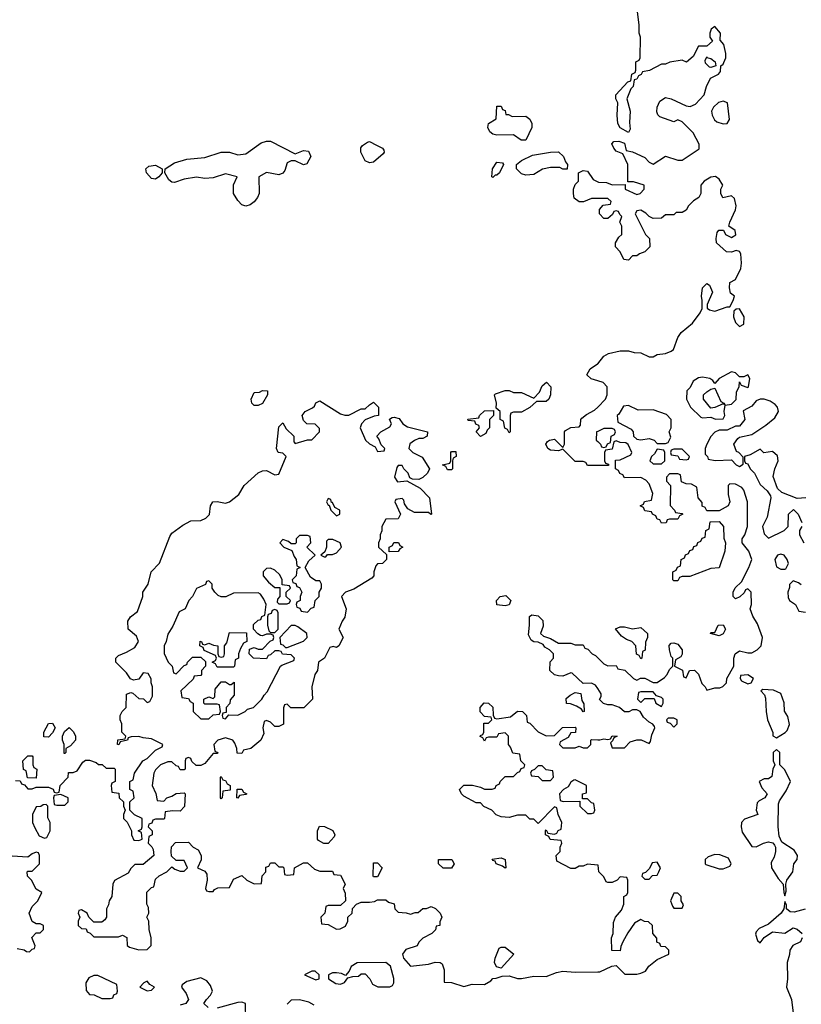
# Model space of a CAD drawing. Header units: inches. Extents: x 2601469 to 2753575, y 449403 to 582909.
# Tile 292 of 350: x 2667190 to 2670990, y 533146 to 537935. Entities that reach past the tile are written whole.
import ezdxf

# ---------------------------------------------------------------- set-up
doc = ezdxf.new("R2010")
doc.units = ezdxf.units.IN
doc.header["$MEASUREMENT"] = 0
doc.layers.add('C6563', color=7, linetype='Continuous')
doc.layers.add('C6573', color=7, linetype='Continuous')

msp = doc.modelspace()

# ---------------------------------------------------------------- linework, layer by layer
at = {"layer": 'C6563', "color": 4, "elevation": 12}
for points in [[(2669554, 537474), (2669566, 537474), (2669584.7, 537464.7), (2669650, 537466), (2669670, 537451.3), (2669680.7, 537430), (2669680.7, 537410), (2669650, 537348.7), (2669628.4, 537348.4), (2669590, 537375.3), (2669510, 537374), (2669490, 537379), (2669475.3, 537390), (2669466, 537410), (2669469.1, 537430.9), (2669507.3, 537452.7), (2669510, 537514), (2669530, 537514), (2669538, 537498), (2669550, 537494)], [(2668530, 537282), (2668570, 537298), (2668594.8, 537294.8), (2668604.7, 537270), (2668585.4, 537234.6), (2668569.1, 537229.1), (2668530, 537248), (2668510, 537248), (2668490, 537238), (2668478.5, 537201.5), (2668470, 537188.7), (2668450, 537181.2), (2668390, 537192), (2668352, 537170), (2668354.8, 537090), (2668346.8, 537070), (2668330.5, 537049.5), (2668310, 537034), (2668290, 537028.7), (2668270, 537035.3), (2668250, 537055.3), (2668228.7, 537090), (2668228.9, 537131.1), (2668248, 537170), (2668190, 537185.2), (2668130, 537166), (2668090, 537162.7), (2668049.1, 537169.1), (2667990, 537159.3), (2667943.2, 537143.2), (2667930, 537145.2), (2667915.5, 537155.5), (2667895.3, 537190), (2667898, 537210), (2667942, 537238), (2668003.1, 537256.9), (2668090, 537264.7), (2668170, 537291), (2668210, 537291.3), (2668250, 537278), (2668290, 537282), (2668363.2, 537336.8), (2668390, 537344.7), (2668410, 537344.7)], [(2668890, 537239), (2668869.2, 537249.2), (2668848, 537290), (2668848.4, 537311.6), (2668856.4, 537323.6), (2668880.4, 537339.6), (2668890, 537342), (2668925.4, 537325.4), (2668954, 537310), (2668959.6, 537299.6), (2668962, 537290), (2668956.9, 537283.1), (2668910, 537242)], [(2669852, 537208), (2669830, 537208.7), (2669815.3, 537215.3), (2669770, 537215.3), (2669731.3, 537208.7), (2669690, 537182), (2669650, 537178), (2669630, 537186), (2669606, 537210), (2669606, 537230), (2669629.1, 537250.9), (2669683.2, 537276.8), (2669771, 537291), (2669810, 537292), (2669834, 537270), (2669843.6, 537243.6), (2669854, 537230)], [(2669490, 537168), (2669486, 537170), (2669489, 537210), (2669510, 537242), (2669538, 537238), (2669542, 537230), (2669522, 537190), (2669510, 537178), (2669502, 537178)], [(2667850, 537159.3), (2667830, 537162.7), (2667806.6, 537190), (2667804, 537210), (2667817.2, 537222.8), (2667850, 537226.8), (2667882, 537210), (2667882, 537190), (2667866, 537170)], [(2668330, 536058), (2668318, 536070), (2668315.3, 536090), (2668330, 536122), (2668356.4, 536123.6), (2668370, 536132), (2668394, 536130), (2668394, 536110), (2668370, 536068), (2668350, 536058)], [(2669570, 535926), (2669562, 535942), (2669548.4, 535948.4), (2669542, 535982), (2669526, 535990), (2669526, 536030), (2669506, 536046), (2669508, 536070), (2669498, 536110), (2669504, 536116), (2669550, 536132), (2669570, 536132), (2669590, 536122), (2669630, 536122), (2669690, 536094), (2669716.4, 536123.6), (2669730, 536154), (2669752, 536172), (2669772, 536150), (2669771.3, 536110), (2669762, 536090), (2669750, 536078), (2669702, 536078), (2669670, 536048), (2669630, 536026), (2669590, 536026), (2669578, 536022), (2669574, 536010), (2669574, 535930)], [(2669430, 535908), (2669408.7, 535930), (2669426, 535950), (2669422, 535962), (2669408, 535968), (2669402, 535982), (2669370, 535986), (2669368.4, 535991.6), (2669422, 535998), (2669426, 536010), (2669450, 536032), (2669494, 536034), (2669494, 536010), (2669474, 535990), (2669474, 535950), (2669462, 535938), (2669456.9, 535923.1)], [(2669270, 535746), (2669262, 535762), (2669246, 535770), (2669282, 535778), (2669286, 535790), (2669286, 535830), (2669290, 535834), (2669310, 535834), (2669312, 535810), (2669298, 535802), (2669294, 535790), (2669294, 535750), (2669290, 535746)], [(2668690, 535606), (2668682, 535590), (2668690, 535574), (2668694, 535574), (2668702, 535550), (2668730, 535522), (2668746, 535530), (2668746, 535550), (2668722, 535562), (2668710, 535586), (2668706, 535586), (2668702, 535602)], [(2668590, 535426), (2668550, 535426), (2668534, 535410), (2668534, 535390), (2668530, 535386), (2668510, 535386), (2668496.4, 535396.4), (2668470, 535406), (2668454, 535390), (2668474, 535370), (2668512.7, 535352.7), (2668523.6, 535323.6), (2668534, 535310), (2668538, 535278), (2668554, 535270), (2668538, 535262), (2668534, 535230), (2668514, 535210), (2668518, 535198), (2668532.7, 535192.7), (2668538, 535178), (2668550, 535174), (2668562, 535150), (2668554, 535130), (2668554, 535110), (2668538, 535102), (2668534, 535090), (2668538, 535078), (2668552.7, 535072.7), (2668558, 535058), (2668590, 535054), (2668607.3, 535072.7), (2668622, 535078), (2668626, 535110), (2668646, 535130), (2668646, 535150), (2668658, 535170), (2668658, 535190), (2668650, 535206), (2668630, 535206), (2668603.1, 535223.1), (2668578, 535270), (2668596.4, 535303.6), (2668626, 535330), (2668586, 535370), (2668606, 535390), (2668602, 535422)], [(2668712.7, 535407.3), (2668690, 535406), (2668682, 535398), (2668682, 535370), (2668674, 535346), (2668654, 535330), (2668670, 535322), (2668678, 535322), (2668686, 535334), (2668710, 535334), (2668730, 535342), (2668755.3, 535370), (2668748, 535390)], [(2668986, 535346), (2668986, 535370), (2669002, 535378), (2669008.4, 535391.6), (2669031.6, 535391.6), (2669038, 535378), (2669052, 535370), (2669038, 535362), (2669030, 535348)], [(2668410, 535268), (2668390, 535266), (2668374, 535250), (2668374, 535230), (2668399.6, 535199.6), (2668430, 535174), (2668454, 535174), (2668454, 535130), (2668443.6, 535116.4), (2668442, 535102), (2668450, 535094), (2668490, 535094), (2668502, 535098), (2668506, 535110), (2668486, 535130), (2668486, 535150), (2668506, 535170), (2668502, 535182), (2668466, 535186), (2668466, 535210), (2668454.6, 535234.6), (2668430, 535258)], [(2668110, 535206), (2668098, 535202), (2668092.7, 535187.3), (2668050, 535168), (2668030.9, 535129.1), (2668012, 535110), (2667994, 535070), (2667964.7, 535055.3), (2667935.3, 534984.7), (2667910, 534946), (2667902, 534910), (2667892, 534890), (2667892.7, 534852.7), (2667912, 534810), (2667932, 534790), (2667938, 534758), (2667950, 534754), (2667990, 534794), (2668002, 534798), (2668006, 534810), (2668030, 534834), (2668070, 534834), (2668092.7, 534812.7), (2668094, 534790), (2668074, 534770), (2668074, 534750), (2668070, 534746), (2668038, 534742), (2668032.7, 534727.3), (2667974, 534670), (2667978, 534638), (2668010, 534634), (2668018, 534618), (2668034, 534610), (2668034, 534570), (2668070, 534534), (2668110, 534534), (2668130, 534554), (2668162, 534558), (2668166, 534570), (2668162, 534602), (2668150, 534606), (2668090, 534606), (2668086, 534610), (2668086, 534630), (2668110, 534642), (2668130, 534634), (2668138, 534642), (2668140.4, 534679.6), (2668170, 534714), (2668190, 534714), (2668210, 534702), (2668218, 534702), (2668232.7, 534712.7), (2668232, 534650), (2668212.7, 534627.3), (2668211.6, 534608.4), (2668194, 534590), (2668194, 534566), (2668178, 534562), (2668174, 534550), (2668178, 534538), (2668190, 534534), (2668206, 534554), (2668250, 534552), (2668286, 534570), (2668298, 534582), (2668326, 534590), (2668368, 534630), (2668378, 534650), (2668393.6, 534666.4), (2668458, 534790), (2668464, 534796), (2668522, 534818), (2668526, 534830), (2668510, 534846), (2668468.4, 534848.4), (2668462, 534862), (2668450, 534866), (2668430, 534866), (2668410, 534846), (2668398, 534842), (2668390, 534826), (2668326, 534830), (2668306, 534850), (2668307.3, 534872.7), (2668330, 534882), (2668350, 534874), (2668370, 534874), (2668407.3, 534912.7), (2668422, 534918), (2668426, 534930), (2668422, 534942), (2668410, 534946), (2668390, 534946), (2668370, 534938), (2668360.4, 534940.4), (2668347.3, 534947.3), (2668326, 534970), (2668327.3, 534992.7), (2668350, 535014), (2668362, 535018), (2668367.3, 535032.7), (2668382, 535038), (2668388, 535090), (2668376.4, 535116.4), (2668360.4, 535140.4), (2668350, 535148), (2668230, 535146), (2668191.6, 535128.4), (2668170, 535128), (2668154.6, 535134.6), (2668138, 535150), (2668126, 535170), (2668126, 535190)], [(2669550, 535084), (2669509, 535089), (2669508, 535110), (2669526, 535130), (2669554, 535134), (2669578, 535110), (2669570, 535089)], [(2668430, 535066), (2668418, 535062), (2668412.7, 535047.3), (2668398, 535042), (2668394, 535030), (2668394, 534990), (2668402, 534962), (2668410, 534954), (2668430, 534954), (2668446, 534970), (2668446, 535050), (2668442, 535062)], [(2668530, 534988), (2668510, 534988), (2668454, 534930), (2668458, 534898), (2668470, 534894), (2668482, 534882), (2668490, 534882), (2668570, 534912), (2668588, 534930), (2668586, 534950), (2668542, 534982)], [(2668150, 534786), (2668142, 534802), (2668126, 534810), (2668142, 534818), (2668146, 534830), (2668142, 534842), (2668087.3, 534867.3), (2668082, 534882), (2668066, 534890), (2668067.3, 534912.7), (2668074, 534910), (2668078, 534898), (2668090, 534894), (2668110, 534902), (2668132.7, 534892.7), (2668154, 534890), (2668154, 534850), (2668158, 534838), (2668170, 534834), (2668182, 534838), (2668186, 534850), (2668186, 534890), (2668196.4, 534903.6), (2668210, 534954), (2668292.7, 534952.7), (2668294, 534910), (2668278, 534902), (2668263.6, 534876.4), (2668254, 534850), (2668254, 534830), (2668238, 534822), (2668234, 534790), (2668230, 534786)], [(2669930, 534568), (2669922, 534582), (2669896.4, 534596.4), (2669868, 534608), (2669849.1, 534609.1), (2669847.3, 534632.7), (2669866, 534650), (2669890, 534662), (2669918, 534658), (2669923.6, 534623.6), (2669932.7, 534607.3), (2669934, 534570)], [(2667330, 534446), (2667307.3, 534447.3), (2667308, 534470), (2667330, 534512), (2667350, 534514), (2667362, 534490), (2667350, 534466)], [(2667406, 534366), (2667406, 534410), (2667398, 534430), (2667398, 534450), (2667407.3, 534472.7), (2667430, 534492), (2667451.6, 534471.6), (2667462, 534450), (2667462, 534430), (2667436.9, 534403.1), (2667414, 534390), (2667414, 534370), (2667410, 534366)], [(2667270, 534246), (2667227.3, 534247.3), (2667222, 534282), (2667208.4, 534288.4), (2667206, 534330), (2667230, 534354), (2667250, 534354), (2667254, 534350), (2667254, 534310), (2667258, 534298), (2667274, 534290)], [(2669730, 534306), (2669710, 534306), (2669692.7, 534287.3), (2669678, 534282), (2669674, 534270), (2669678, 534258), (2669710, 534254), (2669730, 534234), (2669770, 534234), (2669786, 534250), (2669782, 534282), (2669750, 534286)], [(2668170, 534146), (2668166, 534150), (2668166, 534250), (2668170, 534254), (2668178, 534238), (2668190, 534234), (2668198, 534218), (2668214, 534210), (2668212.7, 534187.3), (2668178, 534182), (2668174, 534150)], [(2669890, 534238), (2669883.6, 534236.4), (2669870, 534226), (2669856.9, 534203.1), (2669834, 534190), (2669814, 534170), (2669818, 534138), (2669832.7, 534132.7), (2669914, 534134), (2669914, 534110), (2669950, 534074), (2669970, 534074), (2669982, 534078), (2669986, 534090), (2669982, 534122), (2669970, 534126), (2669950, 534146), (2669926, 534146), (2669926, 534170), (2669946, 534174), (2669946, 534210)], [(2667390, 534166), (2667358, 534162), (2667354, 534150), (2667358, 534118), (2667370, 534114), (2667410, 534114), (2667426, 534130), (2667426, 534150)], [(2668250, 534148), (2668246, 534150), (2668247.3, 534192.7), (2668270, 534192), (2668278, 534178), (2668294, 534170), (2668290, 534166), (2668258, 534162)], [(2667318, 534118), (2667303.6, 534116.4), (2667292, 534108), (2667270, 534106), (2667252, 534070), (2667252, 534030), (2667263.6, 534003.6), (2667284.7, 533964.7), (2667310, 533954), (2667322, 533958), (2667338, 533990), (2667338, 534030), (2667327.3, 534052.7), (2667326, 534110)], [(2668668.7, 533928.7), (2668642, 533942), (2668638, 533950), (2668638, 533990), (2668648, 534012), (2668671.6, 534011.6), (2668711.6, 533991.6), (2668722, 533970), (2668719.6, 533960.4), (2668690, 533928.7)], [(2668910, 533766), (2668908, 533770), (2668910, 533834), (2668930, 533834), (2668952, 533810), (2668930, 533766)], [(2669290, 533808), (2669248.4, 533808.4), (2669226, 533830), (2669226, 533850), (2669290.9, 533850.9), (2669302, 533830)], [(2669550, 533808), (2669538, 533818), (2669506, 533830), (2669502, 533842), (2669490, 533846), (2669487.3, 533852.7), (2669530, 533858), (2669550.9, 533850.9), (2669554, 533810)], [(2669530, 533322), (2669508.4, 533328.4), (2669499, 533350), (2669501.2, 533370), (2669521.2, 533418.8), (2669530, 533424.7), (2669550, 533424.7), (2669592, 533390)], [(2668610, 533308), (2668574, 533290), (2668630, 533264.7), (2668646, 533270), (2668646, 533290), (2668627.3, 533307.3)], [(2668970, 533348.7), (2668830, 533348), (2668802, 533330), (2668792, 533308), (2668774, 533286), (2668755.3, 533295.3), (2668730, 533299), (2668710, 533299), (2668692, 533290), (2668692, 533270), (2668727.1, 533247.1), (2668750, 533244.7), (2668768.4, 533251.6), (2668786, 533274), (2668810, 533282), (2668836.4, 533283.6), (2668850, 533294), (2668870, 533294), (2668892, 533270), (2668904.7, 533244.7), (2668931.6, 533231.6), (2668990, 533231.3), (2669002, 533238), (2669009.1, 533250.9), (2669009.2, 533270.8), (2668992.1, 533332.1)], [(2667570, 533286), (2667550, 533286), (2667525.4, 533274.6), (2667512, 533250), (2667512.7, 533212.7), (2667530, 533194), (2667551.6, 533191.6), (2667590, 533174), (2667630, 533174), (2667642, 533178), (2667647.3, 533192.7), (2667662, 533198), (2667666, 533210), (2667662, 533242)], [(2667810, 533258), (2667794, 533250), (2667774, 533230), (2667810, 533212), (2667830, 533214), (2667846, 533230), (2667823.1, 533243.1)]]:
    msp.add_lwpolyline(points, close=True, dxfattribs=at)
for points in [[(2670000, 537066), (2669970, 537066), (2669931.3, 537048.7), (2669910, 537048.7), (2669886.3, 537066.3), (2669882.7, 537090), (2669882.7, 537110), (2669890, 537134), (2669906, 537150), (2669906, 537190), (2669930, 537202), (2669950, 537198), (2669978, 537158), (2670000, 537147)], [(2670000, 536178.3), (2669968.4, 536188.4), (2669948, 536208), (2669963.1, 536236.9), (2669999.3, 536260.7), (2670000, 536261.5)], [(2667170, 534234), (2667192.7, 534232.7), (2667198, 534218), (2667212.7, 534212.7), (2667230, 534194), (2667250, 534194), (2667270, 534202), (2667330, 534202), (2667352.7, 534192.7), (2667358, 534178), (2667370, 534174), (2667382, 534178), (2667386, 534210), (2667426, 534250), (2667427.3, 534272.7), (2667450, 534274), (2667470, 534282), (2667496.4, 534323.6), (2667510, 534334), (2667530, 534334), (2667562, 534322), (2667572.7, 534312.7), (2667591.6, 534311.6), (2667610, 534294), (2667650, 534294), (2667654, 534290), (2667654, 534230), (2667638, 534222), (2667634, 534210), (2667638, 534178), (2667672.7, 534172.7), (2667674, 534150), (2667694, 534130), (2667694, 534110), (2667702, 534090), (2667694, 534070), (2667694, 534050), (2667712.7, 534032.7), (2667734, 533990), (2667734, 533970), (2667744.7, 533944.7), (2667770, 533942), (2667786, 533950), (2667782, 533982), (2667766, 533990), (2667782, 533998), (2667786, 534010), (2667786, 534050), (2667748, 534068), (2667726, 534090), (2667726, 534130), (2667746, 534150), (2667742, 534182), (2667726, 534190), (2667726, 534230), (2667742, 534238), (2667748, 534270), (2667788, 534330), (2667810, 534342), (2667850, 534382), (2667882, 534398), (2667886, 534410), (2667830, 534438), (2667790, 534442), (2667770, 534448.7), (2667732.7, 534447.3), (2667718, 534442), (2667714, 534430), (2667678, 534422), (2667672, 534408), (2667666, 534410), (2667667.3, 534432.7), (2667702, 534438), (2667706, 534450), (2667686, 534470), (2667686, 534510), (2667678, 534530), (2667678, 534550), (2667688, 534570), (2667708, 534590), (2667710, 534654), (2667730, 534662), (2667739.6, 534659.6), (2667770, 534634), (2667791.6, 534631.6), (2667810, 534614), (2667822, 534618), (2667835.3, 534644.7), (2667835.3, 534690), (2667828.7, 534710), (2667828.4, 534728.4), (2667814.6, 534754.6), (2667790, 534758), (2667770, 534728), (2667743.1, 534723.1), (2667728.9, 534728.9), (2667710, 534758), (2667658, 534810), (2667658, 534830), (2667670, 534842), (2667710, 534858), (2667750, 534882), (2667768, 534910), (2667757.2, 534937.2), (2667718, 534970), (2667715.3, 535010), (2667728, 535030), (2667763.1, 535056.9), (2667788.7, 535130), (2667788.7, 535150), (2667815.3, 535190), (2667829, 535250), (2667870, 535292), (2667919.3, 535420.7), (2667930, 535438), (2667983.2, 535476.8), (2668022.7, 535497.3), (2668070, 535498.8), (2668095.3, 535510), (2668112, 535528), (2668117.2, 535570), (2668128.7, 535590), (2668150, 535590.8), (2668190, 535582.8), (2668209.3, 535590.7), (2668254.8, 535625.2), (2668282, 535670), (2668350, 535730.7), (2668370, 535740.7), (2668390, 535742.8), (2668430, 535721), (2668450, 535724.7), (2668486, 535810), (2668470, 535826), (2668446, 535830), (2668438, 535850), (2668450, 535954), (2668470, 535974), (2668485.4, 535945.4), (2668522, 535910), (2668522, 535882), (2668530, 535874), (2668590, 535892), (2668610, 535892), (2668648, 535930), (2668647.3, 535947.3), (2668627.3, 535967.3), (2668586, 535970), (2668570, 535986), (2668564, 536010), (2668578, 536030), (2668613.6, 536046.4), (2668624, 536056), (2668630, 536072), (2668650, 536082), (2668750, 536018), (2668770, 536011.3), (2668790, 536012), (2668850, 536042), (2668870, 536042), (2668890, 536062), (2668910, 536074), (2668934, 536050), (2668934, 536010), (2668912.7, 536007.3), (2668870, 535988), (2668852, 535970), (2668846, 535950), (2668872, 535890), (2668890, 535872), (2668918, 535858), (2668930, 535834), (2668962, 535838), (2668966, 535850), (2668947.3, 535867.3), (2668936.4, 535896.4), (2668926, 535910), (2668946, 535930), (2668990, 535954), (2668998, 535970), (2668988, 535992), (2669000.4, 535999.6), (2669010, 536002), (2669035.3, 535995.3), (2669052, 535970), (2669075.3, 535955.3), (2669172, 535930), (2669171.3, 535908.7), (2669150, 535898), (2669130, 535898), (2669110, 535888.7), (2669087.5, 535872.5), (2669082, 535850), (2669102, 535830), (2669146.8, 535806.8), (2669182, 535750), (2669172, 535730), (2669150, 535708), (2669130, 535698), (2669100.4, 535700.4), (2669087.3, 535707.3), (2669078, 535730), (2669058, 535750), (2669050, 535766), (2669030, 535766), (2669023.6, 535756.4), (2669012, 535710), (2669026.8, 535686.8), (2669072.7, 535692.7), (2669136.9, 535656.9), (2669182, 535610), (2669192, 535530), (2669188.7, 535528.7), (2669178, 535538), (2669110, 535538), (2669076.4, 535556.4), (2669060.4, 535580.4), (2669058, 535598), (2669050, 535606), (2669018, 535602), (2669014, 535590), (2669042, 535530), (2669030, 535508), (2668970, 535506), (2668951.3, 535470), (2668951.1, 535448.9), (2668942, 535430), (2668942, 535410), (2668934, 535390), (2668934, 535370), (2668974, 535334), (2668974, 535310), (2668954, 535290), (2668930, 535288), (2668922, 535278), (2668911.3, 535250), (2668911, 535230), (2668902, 535218), (2668815.3, 535164.7), (2668774, 535150), (2668754, 535130), (2668778, 535070), (2668770.8, 535029.2), (2668758, 535010), (2668742, 534970), (2668762, 534930), (2668742, 534890), (2668730, 534882), (2668714, 534886), (2668698, 534882), (2668672, 534830), (2668642, 534810), (2668638, 534770), (2668624.7, 534750), (2668611, 534690), (2668614, 534630), (2668571.3, 534588.7), (2668508.7, 534588.7), (2668490, 534606), (2668478, 534602), (2668472.7, 534587.3), (2668472, 534508), (2668450, 534498), (2668430, 534498), (2668410, 534518), (2668390, 534526), (2668378, 534522), (2668372, 534490), (2668376.9, 534463.1), (2668362, 534430), (2668314, 534390), (2668278, 534382), (2668270, 534366), (2668247.3, 534367.3), (2668246, 534390), (2668236.4, 534416.4), (2668226, 534430), (2668190, 534442), (2668154, 534430), (2668134, 534410), (2668138, 534378), (2668154, 534370), (2668150, 534366), (2668130, 534366), (2668090, 534318), (2668070, 534308), (2668047.3, 534307.3), (2668027.3, 534327.3), (2668022, 534342), (2668010, 534346), (2667998, 534342), (2667994, 534330), (2667994, 534290), (2667990, 534286), (2667970, 534286), (2667962, 534302), (2667950, 534306), (2667930, 534326), (2667910, 534326), (2667874, 534310), (2667850, 534286), (2667842, 534270), (2667834, 534210), (2667851.6, 534171.6), (2667858, 534138), (2667890, 534134), (2667906, 534150), (2667930, 534158), (2667950, 534171.3), (2667990, 534174), (2667994, 534170), (2667991.3, 534108.7), (2667970, 534086), (2667932.7, 534087.3), (2667898, 534082), (2667894, 534050), (2667890, 534046), (2667850, 534046), (2667838, 534042), (2667832.7, 534027.3), (2667818, 534022), (2667814, 534010), (2667834, 533990), (2667834, 533970), (2667818, 533962), (2667814, 533930), (2667832.7, 533912.7), (2667839.6, 533899.6), (2667842, 533870), (2667790, 533826), (2667750, 533826), (2667730, 533806), (2667716.9, 533783.1), (2667651.6, 533748.4), (2667642, 533730), (2667638, 533670), (2667624.7, 533650), (2667622, 533630), (2667612, 533610), (2667612, 533570), (2667603.6, 533556.4), (2667590, 533546), (2667550, 533546), (2667526, 533570), (2667518, 533590), (2667490, 533606), (2667478, 533602), (2667474, 533590), (2667482, 533570), (2667474, 533550), (2667474, 533530), (2667490, 533514), (2667512.7, 533512.7), (2667518, 533498), (2667532.7, 533492.7), (2667550, 533474), (2667670, 533474), (2667690, 533482), (2667710.9, 533470.9), (2667712.7, 533432.7), (2667723.6, 533423.6), (2667770, 533411.3), (2667810, 533412), (2667828.7, 533431.3), (2667829, 533470), (2667819, 533510), (2667818, 533550), (2667808.7, 533570), (2667818, 533590), (2667816.4, 533616.4), (2667807.3, 533632.7), (2667808.9, 533691.1), (2667830, 533714), (2667842, 533718), (2667850, 533754), (2667868.4, 533771.6), (2667906, 533790), (2667930, 533814), (2667943.6, 533803.6), (2667970, 533794), (2667990, 533794), (2668006, 533810), (2667990, 533846), (2667950, 533846), (2667927.3, 533867.3), (2667926, 533890), (2667928.4, 533911.6), (2667947.3, 533932.7), (2668010, 533934), (2668034, 533910), (2668056.9, 533896.9), (2668072, 533870), (2668071.6, 533848.4), (2668054, 533810), (2668090, 533794), (2668099.6, 533779.6), (2668102, 533750), (2668094, 533710), (2668098, 533698), (2668110, 533694), (2668130, 533694), (2668136.4, 533703.6), (2668152.7, 533712.7), (2668210, 533714), (2668230, 533754), (2668270, 533772), (2668294, 533750), (2668330, 533732), (2668366, 533734), (2668368.4, 533771.6), (2668386, 533790), (2668387.3, 533812.7), (2668402, 533818), (2668410, 533834), (2668430, 533834), (2668450, 533814), (2668470, 533814), (2668474, 533810), (2668478, 533778), (2668490, 533774), (2668522, 533778), (2668526, 533810), (2668570, 533834), (2668590, 533834), (2668623.6, 533803.6), (2668650, 533794), (2668710, 533794), (2668718, 533778), (2668750, 533774), (2668772, 533730), (2668762, 533710), (2668772.7, 533687.3), (2668774, 533650), (2668750, 533626), (2668690, 533626), (2668678, 533622), (2668674, 533590), (2668654, 533570), (2668658, 533538), (2668690, 533534), (2668730, 533512), (2668747.3, 533512.7), (2668774.6, 533525.4), (2668786, 533550), (2668786, 533570), (2668806, 533590), (2668807.3, 533612.7), (2668827.3, 533632.7), (2668850, 533642), (2668890, 533642), (2668914.6, 533645.4), (2668930, 533654), (2668970, 533654), (2668983.6, 533643.6), (2669010, 533634), (2669014, 533610), (2669030, 533594), (2669068.4, 533591.6), (2669090, 533584.7), (2669112.7, 533592.7), (2669127.3, 533592.7), (2669150, 533612), (2669167.3, 533612.7), (2669190, 533622), (2669211.6, 533611.6), (2669234, 533590), (2669242, 533570), (2669232.7, 533547.3), (2669232, 533530), (2669214, 533526), (2669211.6, 533508.4), (2669194, 533490), (2669150, 533468), (2669131.1, 533448.9), (2669122, 533430), (2669067.1, 533412.9), (2669051.3, 533390), (2669056, 533370), (2669090, 533331), (2669178, 533342), (2669210, 533351), (2669234, 533350), (2669243.6, 533343.6), (2669254.4, 533314.4), (2669254, 533254), (2669288.7, 533251.3), (2669350, 533232), (2669390, 533244.7), (2669450, 533242), (2669480.4, 533259.6), (2669490, 533272), (2669507.3, 533272.7), (2669536.4, 533283.6), (2669570, 533284.7), (2669610, 533271), (2669630, 533271), (2669690, 533282.8), (2669750, 533281), (2669799.3, 533300.7), (2669830, 533307.3), (2669890, 533302.8), (2670000, 533304.5)], [(2670000, 535766.7), (2669950, 535766), (2669942, 535782), (2669930, 535786), (2669890, 535786), (2669830, 535846), (2669810, 535838), (2669770, 535842), (2669758, 535850), (2669748.7, 535870), (2669756.4, 535883.6), (2669766, 535890), (2669790, 535894), (2669830, 535854), (2669838, 535870), (2669838, 535930), (2669843.1, 535936.9), (2669870, 535952), (2669910, 535954), (2669916.4, 535963.6), (2669918, 535990), (2669923.1, 535996.9), (2669945.2, 536014.8), (2669984.7, 536035.3), (2670000, 536051)], [(2670000, 535932.7), (2669994, 535930), (2669992, 535890), (2670000, 535882.7)], [(2670000, 534682.2), (2669990, 534698), (2669970, 534708), (2669930, 534706), (2669876.4, 534756.4), (2669870, 534758), (2669830, 534742), (2669810, 534744), (2669790, 534749), (2669768, 534770), (2669768.9, 534811.1), (2669786, 534830), (2669786, 534850), (2669766, 534870), (2669743.1, 534883.1), (2669735.3, 534895.3), (2669710, 534908), (2669688.9, 534908.9), (2669676.4, 534916.4), (2669663.1, 534943.1), (2669669, 534990), (2669668, 535032), (2669680.2, 535039.8), (2669710, 535034.8), (2669732.7, 535012.7), (2669734.4, 534985.6), (2669722, 534950), (2669736.9, 534936.9), (2669770, 534924.7), (2669810, 534902), (2669870, 534902), (2669890, 534894), (2669930, 534894), (2669938, 534878), (2669952.7, 534872.7), (2669974, 534850), (2669990, 534842), (2670000, 534832)], [(2670000, 533822.2), (2669950, 533828), (2669930, 533818), (2669910, 533818), (2669890, 533806), (2669870, 533806), (2669802, 533842), (2669798, 533870), (2669818, 533890), (2669818, 533910), (2669826, 533930), (2669822, 533942), (2669768.4, 533948.4), (2669762, 533962), (2669746, 533970), (2669746, 533990), (2669750, 533994), (2669758, 533978), (2669790, 533974), (2669802, 533978), (2669808, 533992), (2669822, 533998), (2669826, 534030), (2669808.4, 534068.4), (2669802, 534102), (2669790, 534106), (2669710, 534026), (2669690, 534046), (2669670, 534046), (2669650, 534066), (2669610, 534066), (2669570, 534055.3), (2669530, 534058), (2669507.3, 534067.3), (2669486, 534090), (2669447.3, 534107.3), (2669430, 534126), (2669410, 534126), (2669350, 534158), (2669338, 534170), (2669328, 534190), (2669350, 534211.3), (2669391.1, 534211.1), (2669430, 534202), (2669450, 534192), (2669487.3, 534192.7), (2669502, 534198), (2669506, 534210), (2669522, 534218), (2669526, 534230), (2669550, 534254), (2669590, 534254), (2669610, 534274), (2669622, 534278), (2669627.3, 534292.7), (2669642, 534298), (2669646, 534310), (2669626, 534330), (2669622, 534362), (2669587.3, 534367.3), (2669576.4, 534396.4), (2669566, 534410), (2669566, 534450), (2669550, 534466), (2669518, 534462), (2669510, 534446), (2669470, 534446), (2669458, 534442), (2669450, 534426), (2669442, 534442), (2669428.4, 534448.4), (2669430, 534454), (2669442, 534458), (2669446, 534470), (2669447.3, 534512.7), (2669470, 534514), (2669486, 534530), (2669482, 534542), (2669450, 534546), (2669428, 534568), (2669428, 534590), (2669448.4, 534611.6), (2669470, 534611.3), (2669491.1, 534591.1), (2669492.7, 534552.7), (2669498, 534538), (2669510, 534534), (2669576.4, 534543.6), (2669610, 534572), (2669634, 534570), (2669654, 534550), (2669658, 534518), (2669670, 534514), (2669710, 534472), (2669750, 534452), (2669790, 534454), (2669828.4, 534491.6), (2669890, 534494), (2669894, 534490), (2669892.7, 534467.3), (2669870, 534466), (2669856.9, 534443.1), (2669818, 534422), (2669814, 534410), (2669830, 534394), (2669890, 534394), (2669910, 534402), (2669930, 534394), (2669950, 534394), (2669966, 534410), (2669966, 534430), (2669970, 534434), (2670000, 534432.5)], [(2667178, 533418), (2667211.6, 533411.6), (2667223.6, 533403.6), (2667238, 533402), (2667250, 533414), (2667262, 533418), (2667266, 533430), (2667248.4, 533471.6), (2667270, 533494), (2667290, 533494), (2667306, 533510), (2667306, 533530), (2667290, 533538), (2667270, 533538), (2667250, 533548), (2667235.3, 533590), (2667250, 533622), (2667278, 533650), (2667298, 533690), (2667270, 533706), (2667248, 533750), (2667228, 533770), (2667226, 533790), (2667230, 533794), (2667250, 533794), (2667286, 533830), (2667286, 533870), (2667282, 533882), (2667270, 533886), (2667250, 533878), (2667230, 533862), (2667152.7, 533867.3)], [(2668106, 533130), (2668086, 533150), (2668098, 533170), (2668118, 533190), (2668128, 533210), (2668118, 533238), (2668100.2, 533260.2), (2668070, 533275.3), (2668002.8, 533257.2), (2667979.6, 533240.4), (2667976, 533230), (2667999.2, 533199.2), (2668011, 533170), (2667998, 533150), (2667970, 533141.6)], [(2668622, 533142), (2668596.4, 533156.4), (2668550, 533168), (2668510, 533166), (2668490, 533146)], [(2668289.3, 533069.3), (2668288, 533150), (2668270, 533156), (2668250, 533155.1), (2668150, 533128)]]:
    msp.add_lwpolyline(points, dxfattribs=at)
at = {"layer": 'C6573', "color": 4, "elevation": 12}
for points in [[(2670000, 537147), (2670004.7, 537144.7), (2670043.6, 537143.6), (2670070, 537132), (2670134, 537134), (2670134, 537110), (2670190, 537084.7), (2670206, 537090), (2670226, 537110), (2670226, 537130), (2670174, 537146), (2670146, 537146), (2670146, 537230), (2670122, 537282), (2670090, 537295.3), (2670079, 537310), (2670069, 537331), (2670078, 537342), (2670103.6, 537343.6), (2670130, 537334), (2670138, 537298), (2670170, 537292), (2670230, 537264.7), (2670250, 537242), (2670270, 537232), (2670330, 537271.3), (2670390, 537251.3), (2670410, 537251.3), (2670493.2, 537306.8), (2670494, 537330), (2670464.7, 537384.7), (2670410, 537438), (2670390, 537448), (2670370, 537438), (2670302, 537462), (2670292.3, 537472.3), (2670287.5, 537487.5), (2670289.6, 537510), (2670302, 537538), (2670330, 537556.3), (2670358, 537550), (2670430, 537515.5), (2670450, 537513.4), (2670475.9, 537524.1), (2670517.2, 537570), (2670529.2, 537610), (2670549.3, 537650.7), (2670588, 537670), (2670597.2, 537682.8), (2670598, 537710), (2670610, 537718), (2670613.8, 537726.2), (2670622.4, 537750), (2670623.5, 537770), (2670613.8, 537813.8), (2670595.3, 537835.3), (2670597.2, 537870), (2670570, 537902), (2670551, 537889), (2670544.7, 537870), (2670544.7, 537850), (2670558, 537830), (2670530, 537806), (2670490, 537806), (2670463.6, 537756.4), (2670431.6, 537728.4), (2670410, 537738), (2670351.6, 537728.4), (2670330, 537718), (2670310, 537718), (2670251.6, 537688.4), (2670218, 537682), (2670212, 537668), (2670198, 537662), (2670190, 537646), (2670178, 537642), (2670172, 537610), (2670161, 537599), (2670142, 537550), (2670158, 537490), (2670154.8, 537434.8), (2670158, 537402), (2670150, 537386), (2670108.9, 537408.9), (2670098, 537430), (2670094, 537470), (2670098, 537530), (2670088, 537550), (2670088, 537570), (2670147.3, 537632.7), (2670162, 537638), (2670166, 537670), (2670182, 537678), (2670186, 537690), (2670186, 537730), (2670202, 537738), (2670206, 537750), (2670208, 537850), (2670202, 537870), (2670202, 537910), (2670193.6, 537973.6)], [(2670000, 536261.5), (2670030, 536298), (2670052, 536312), (2670110, 536324.7), (2670150, 536324.7), (2670176.9, 536316.9), (2670210, 536314.8), (2670250, 536296), (2670270, 536296), (2670290, 536306.8), (2670330, 536311.3), (2670358, 536322), (2670368.9, 536331.1), (2670389, 536390), (2670406, 536414), (2670460.4, 536459.6), (2670498, 536510), (2670508, 536530), (2670508.7, 536570), (2670504, 536590), (2670509.2, 536630), (2670530, 536651.3), (2670543.6, 536643.6), (2670558, 536610), (2670532, 536550), (2670532.7, 536532.7), (2670543.6, 536523.6), (2670570, 536518), (2670630, 536538), (2670642, 536538), (2670658, 536570), (2670666, 536590), (2670645.2, 536605.2), (2670641.2, 536630), (2670643.1, 536656.9), (2670670, 536672), (2670695.6, 536724.4), (2670699.5, 536750), (2670696, 536796), (2670690, 536808), (2670673.2, 536813.2), (2670650, 536804), (2670626, 536806), (2670578, 536850), (2670575.3, 536870), (2670580.4, 536899.6), (2670588.9, 536911.1), (2670611.6, 536911.6), (2670622, 536890), (2670650, 536876), (2670672.1, 536887.9), (2670668, 536910), (2670638, 536930), (2670642, 536950), (2670669.3, 537010.7), (2670672.7, 537030), (2670665.6, 537065.6), (2670650, 537079), (2670609.2, 537069.2), (2670599, 537090), (2670599, 537110), (2670608.7, 537130), (2670590, 537159), (2670572.5, 537172.5), (2670550, 537169.2), (2670518, 537150), (2670502, 537130), (2670502, 537090), (2670492, 537070), (2670465.4, 537054.6), (2670442, 537030), (2670430.7, 537009.3), (2670410, 536998), (2670382, 536998), (2670370, 536986), (2670330, 536986), (2670310.9, 536969.1), (2670270, 536968.7), (2670250, 536978), (2670234.6, 536994.6), (2670210, 537008), (2670190, 537006), (2670182, 536990), (2670232, 536890), (2670252, 536870), (2670254, 536830), (2670230, 536806), (2670203.6, 536796.4), (2670190, 536786), (2670170, 536786), (2670150, 536766), (2670128, 536768), (2670110, 536806), (2670086, 536830), (2670086, 536850), (2670103.1, 536876.9), (2670118, 536890), (2670118, 536930), (2670108, 536950), (2670118, 536978), (2670107.3, 536987.3), (2670102, 537002), (2670090, 537006), (2670078, 537002), (2670072.7, 536987.3), (2670050, 536968), (2670030, 536968), (2670008.7, 536990), (2670008.4, 537011.6), (2670027.3, 537032.7), (2670062, 537038), (2670066, 537050), (2670050, 537066), (2670000, 537066)], [(2670000, 536051), (2670038, 536090), (2670046, 536110), (2670046, 536150), (2670026, 536170), (2670000, 536178.3)], [(2670000, 535882.7), (2670014, 535870), (2670018, 535858), (2670030, 535854), (2670042, 535858), (2670047.3, 535872.7), (2670062, 535878), (2670066, 535910), (2670082, 535918), (2670086, 535930), (2670082, 535942), (2670070, 535946), (2670030, 535946), (2670000, 535932.7)], [(2670000, 534832), (2670030, 534802), (2670050, 534792), (2670090, 534794), (2670098, 534778), (2670131.6, 534771.6), (2670174, 534730), (2670190, 534722), (2670208.4, 534731.6), (2670230, 534732), (2670270, 534711.3), (2670290, 534711.3), (2670324.7, 534735.3), (2670338, 534750), (2670350, 534774), (2670366, 534790), (2670366, 534830), (2670358, 534838), (2670348.7, 534870), (2670348.4, 534891.6), (2670358, 534902), (2670370, 534904.7), (2670390, 534898), (2670410.7, 534870.7), (2670411.3, 534848.7), (2670403.6, 534836.4), (2670378, 534822), (2670374, 534790), (2670412, 534772), (2670418, 534738), (2670430, 534734), (2670446, 534770), (2670470, 534772), (2670490, 534752), (2670506, 534706), (2670522, 534690), (2670530, 534674), (2670570, 534684.7), (2670594.6, 534685.4), (2670608.4, 534691.6), (2670626, 534710), (2670628, 534730), (2670662, 534790), (2670662, 534830), (2670668.9, 534851.1), (2670690, 534864.7), (2670730, 534854.8), (2670750, 534854.8), (2670775.3, 534870), (2670795.3, 534890), (2670802, 534930), (2670776.5, 534996.5), (2670753.6, 535033.6), (2670742, 535070), (2670748, 535090), (2670746, 535150), (2670730, 535166), (2670718, 535162), (2670712.7, 535147.3), (2670691.6, 535128.4), (2670670, 535118), (2670658, 535130), (2670658, 535150), (2670668.4, 535171.6), (2670699, 535201), (2670735.3, 535270), (2670748.7, 535310), (2670735.3, 535350), (2670702, 535390), (2670702, 535410), (2670715.3, 535430), (2670728.7, 535470), (2670728.7, 535590), (2670710, 535646), (2670700.4, 535660.4), (2670670, 535675.3), (2670642, 535678), (2670634, 535670), (2670634, 535626), (2670642, 535590), (2670634, 535570), (2670590, 535546), (2670530, 535546), (2670522, 535562), (2670508.4, 535568.4), (2670507.3, 535587.3), (2670488, 535610), (2670482, 535662), (2670456.4, 535676.4), (2670430, 535678), (2670407.3, 535687.3), (2670402, 535722), (2670390, 535726), (2670350, 535726), (2670334, 535710), (2670334, 535690), (2670354, 535670), (2670352.7, 535572.7), (2670374, 535550), (2670378, 535538), (2670410, 535534), (2670414, 535530), (2670398, 535522), (2670390, 535506), (2670350, 535506), (2670338, 535502), (2670332.7, 535487.3), (2670310, 535486), (2670302, 535502), (2670290, 535506), (2670282, 535522), (2670266, 535530), (2670262, 535542), (2670230, 535546), (2670222, 535562), (2670206, 535570), (2670222, 535578), (2670228.4, 535591.6), (2670262, 535598), (2670268, 535630), (2670250, 535678), (2670234.6, 535694.6), (2670210, 535708), (2670130, 535706), (2670122, 535722), (2670107.3, 535727.3), (2670102, 535742), (2670086, 535750), (2670087.3, 535792.7), (2670110, 535794), (2670162, 535818), (2670166, 535830), (2670148.4, 535868.4), (2670136.4, 535876.4), (2670110, 535878), (2670090, 535886), (2670078, 535882), (2670070, 535846), (2670038, 535842), (2670034, 535830), (2670034, 535790), (2670038, 535778), (2670052.7, 535772.7), (2670052.7, 535767.3), (2670000, 535766.7)], [(2671011.3, 535608.7), (2670970, 535606), (2670894.6, 535634.6), (2670874.6, 535654.6), (2670853.6, 535713.6), (2670860.7, 535750), (2670878, 535790), (2670874.2, 535814.2), (2670850, 535834), (2670808, 535828), (2670790, 535846), (2670742, 535818), (2670714, 535810), (2670714, 535790), (2670718, 535778), (2670730, 535774), (2670742, 535750), (2670762, 535730), (2670790, 535674), (2670823.6, 535643.6), (2670839.6, 535619.6), (2670842, 535610), (2670824.7, 535515.3), (2670802, 535470), (2670810, 535434), (2670830, 535414), (2670906, 535450), (2670926, 535470), (2670928, 535530), (2670952.7, 535552.7), (2670974, 535530), (2670992, 535490)], [(2670992, 535470), (2670982, 535450), (2670982, 535430), (2671002, 535390)], [(2670990, 535186), (2670976.4, 535196.4), (2670950, 535206), (2670932.7, 535187.3), (2670932.7, 535172.7), (2670924.7, 535150), (2670925.4, 535125.4), (2670932, 535110), (2670962, 535090), (2670978, 535058), (2671010, 535054)], [(2670000, 534432.5), (2670010, 534432), (2670030, 534438), (2670050, 534434), (2670062, 534438), (2670070, 534451.3), (2670094, 534450), (2670078, 534442), (2670072.7, 534427.3), (2670062, 534418), (2670070, 534394), (2670130, 534394), (2670158, 534422), (2670190, 534432), (2670211.6, 534431.6), (2670250, 534414), (2670256.4, 534423.6), (2670263.1, 534456.9), (2670278, 534490), (2670276.4, 534496.4), (2670268.4, 534508.4), (2670250, 534518), (2670222, 534542), (2670206, 534570), (2670190, 534578), (2670170, 534578), (2670151.1, 534568.9), (2670130, 534568), (2670106, 534590), (2670070, 534602), (2670050, 534602), (2670028.4, 534608.4), (2670008.4, 534628.4), (2670016.4, 534643.6), (2670016.4, 534656.4), (2670000, 534682.2)], [(2670000, 533304.5), (2670010, 533304.7), (2670068.4, 533331.6), (2670090, 533334), (2670132.7, 533292.7), (2670190, 533292), (2670210, 533298), (2670232.5, 533307.5), (2670249.2, 533330.8), (2670290, 533364.7), (2670346, 533390), (2670346, 533410), (2670330, 533426), (2670307.3, 533427.3), (2670302, 533442), (2670288.4, 533448.4), (2670287.3, 533467.3), (2670268, 533490), (2670266, 533530), (2670247.3, 533547.3), (2670228.4, 533548.4), (2670210, 533558), (2670179.6, 533540.4), (2670146.4, 533493.6), (2670122, 533450), (2670112.7, 533427.3), (2670110, 533406), (2670068.4, 533408.4), (2670068, 533470), (2670075.3, 533490), (2670076.4, 533543.6), (2670086, 533570), (2670116.4, 533603.6), (2670127.3, 533632.7), (2670128, 533670), (2670142, 533678), (2670146, 533690), (2670146, 533750), (2670142, 533762), (2670110, 533766), (2670094, 533750), (2670070, 533738), (2670050, 533738), (2670042, 533742), (2670030, 533766), (2670006, 533790), (2670002, 533822), (2670000, 533822.2)], [(2671008.7, 533608.7), (2670954.6, 533594.6), (2670935.3, 533595.3), (2670918, 533610), (2670918, 533630), (2670910, 533646), (2670904.7, 533610), (2670892, 533590), (2670830, 533535.3), (2670784.5, 533515.5), (2670770, 533498), (2670767.1, 533487.1), (2670776.9, 533456.9), (2670790, 533444.7), (2670809.3, 533470.7), (2670850, 533498.8), (2670910, 533491.3), (2670950, 533518), (2670970, 533511.3), (2670994.8, 533490)], [(2670994, 533470), (2670986, 533450), (2670948.2, 533431.8), (2670934, 533410), (2670932.5, 533387.5), (2670920.7, 533350), (2670922.8, 533270), (2670918.8, 533230), (2670943, 533170), (2670952, 533090)]]:
    msp.add_lwpolyline(points, dxfattribs=at)
for points in [[(2670550, 537702), (2670544, 537704), (2670524, 537724), (2670523.1, 537736.9), (2670530, 537754), (2670530.9, 537750.9), (2670550, 537746), (2670571, 537730), (2670574, 537710), (2670570, 537708.7)], [(2670610, 537538.4), (2670587.4, 537532.6), (2670562.8, 537510), (2670553, 537490), (2670556.3, 537470), (2670568, 537448), (2670578.8, 537438.8), (2670610, 537427.7), (2670630, 537430.8), (2670640.7, 537450), (2670631.1, 537531.1)], [(2670690, 536528), (2670672.7, 536527.3), (2670662, 536518), (2670661, 536490), (2670670, 536462), (2670690, 536442), (2670710, 536454), (2670712.7, 536490)], [(2670650, 536222), (2670591.3, 536190), (2670570, 536166), (2670560.4, 536180.4), (2670546, 536190), (2670510, 536196), (2670490, 536193.2), (2670463.5, 536176.5), (2670450, 536146), (2670434, 536130), (2670432, 536090), (2670452, 536050), (2670502, 536002), (2670510, 535998), (2670550, 536002), (2670572.7, 535992.7), (2670610, 535994), (2670618, 536010), (2670615.3, 536030), (2670620.4, 536059.6), (2670650, 536064.7), (2670672.9, 536087.1), (2670675.3, 536124.7), (2670688, 536150), (2670690, 536174), (2670698, 536158), (2670730, 536146), (2670734, 536150), (2670739, 536190), (2670730, 536208), (2670710, 536198), (2670690, 536198), (2670670, 536218)], [(2670618, 536062), (2670610, 536066), (2670570, 536048), (2670550, 536046), (2670515.3, 536090), (2670515.3, 536110), (2670530, 536124.7), (2670550, 536138), (2670570, 536142), (2670598, 536078), (2670614, 536070)], [(2670810, 536089.2), (2670790, 536089.2), (2670770, 536082), (2670750, 536056), (2670707.5, 536032.5), (2670716, 535990), (2670690, 535958), (2670670, 535958), (2670630, 535938), (2670590, 535938), (2670570, 535928), (2670550, 535908), (2670531.3, 535870), (2670522, 535850), (2670522, 535822), (2670534, 535810), (2670538, 535798), (2670571.6, 535791.6), (2670650, 535794), (2670674, 535770), (2670690, 535762), (2670707.3, 535772.7), (2670707.3, 535807.3), (2670686, 535830), (2670675.3, 535835.3), (2670662, 535870), (2670681.2, 535898.8), (2670690, 535904.7), (2670750, 535917.3), (2670817.4, 535962.6), (2670860.7, 535999.3), (2670879, 536030), (2670874, 536050), (2670863.7, 536063.7), (2670838.9, 536078.9)], [(2670150, 536058), (2670125.4, 536054.6), (2670103.6, 536016.4), (2670094, 536010), (2670098, 535978), (2670163.6, 535943.6), (2670172, 535930), (2670174, 535910), (2670190, 535894), (2670210, 535892), (2670250, 535898), (2670274, 535890), (2670290, 535874), (2670330, 535874), (2670342, 535878), (2670355.3, 535904.7), (2670348, 535930), (2670358, 535950), (2670358, 535990), (2670334, 536014), (2670270, 536038), (2670196.4, 536036.4)], [(2670290, 535846), (2670276.9, 535823.1), (2670262, 535810), (2670254, 535790), (2670270, 535774), (2670310, 535774), (2670326, 535790), (2670326, 535830), (2670322, 535842)], [(2670410, 535846), (2670370, 535846), (2670358, 535842), (2670354, 535830), (2670358, 535818), (2670390, 535814), (2670398, 535798), (2670430, 535794), (2670442, 535798), (2670446, 535810)], [(2670370, 535206), (2670366, 535210), (2670366, 535250), (2670382, 535258), (2670387.3, 535272.7), (2670402, 535278), (2670406, 535310), (2670422, 535318), (2670427.3, 535332.7), (2670442, 535338), (2670447.3, 535352.7), (2670462, 535358), (2670467.3, 535372.7), (2670482, 535378), (2670487.3, 535392.7), (2670502, 535398), (2670507.3, 535412.7), (2670522, 535418), (2670526, 535450), (2670542, 535458), (2670547.3, 535492.7), (2670590, 535494), (2670611.3, 535470), (2670612.7, 535412.7), (2670622, 535390), (2670618, 535350), (2670591, 535269), (2670550, 535266), (2670447.3, 535227.3), (2670410, 535226), (2670398, 535222), (2670390, 535206)], [(2670890, 535335.3), (2670874, 535330), (2670862, 535310), (2670870, 535274), (2670890, 535262), (2670910, 535262), (2670915.3, 535264.7), (2670928, 535290), (2670922, 535310), (2670906, 535330)], [(2670170, 534972), (2670210, 534978), (2670242, 534950), (2670242, 534930), (2670232.7, 534907.3), (2670231.6, 534868.4), (2670218, 534862), (2670214, 534830), (2670210, 534826), (2670202, 534842), (2670188.4, 534848.4), (2670186, 534890), (2670166, 534910), (2670140.2, 534920.2), (2670116.4, 534936.4), (2670087.3, 534972.7), (2670110, 534982), (2670130, 534982)], [(2670590, 534938), (2670548, 534950), (2670550, 534954), (2670570, 534954), (2670586, 534990), (2670610, 534992), (2670622, 534970), (2670610, 534948)], [(2670730, 534748), (2670694, 534746), (2670692, 534730), (2670699.6, 534719.6), (2670730, 534704.7), (2670746, 534710), (2670758, 534730)], [(2670270, 534666), (2670210, 534666), (2670198, 534662), (2670194, 534630), (2670210, 534614), (2670230, 534634), (2670274, 534634), (2670282, 534610), (2670310, 534594), (2670318, 534610), (2670318, 534630), (2670310, 534638), (2670286, 534646)], [(2670803.6, 534676.4), (2670794, 534670), (2670811.6, 534651.6), (2670815.3, 534635.3), (2670818.8, 534570), (2670826, 534530), (2670851.3, 534468.7), (2670851.3, 534451.3), (2670870, 534442), (2670912.1, 534467.9), (2670921.6, 534478.4), (2670932.3, 534507.7), (2670925.1, 534545.1), (2670908.7, 534571.3), (2670907.3, 534612.7), (2670890, 534658), (2670854.6, 534674.6)], [(2670370, 534538), (2670342, 534538), (2670334, 534530), (2670338, 534518), (2670352.7, 534512.7), (2670370, 534494), (2670386, 534510), (2670386, 534530)], [(2670870, 534386), (2670854, 534370), (2670854, 534330), (2670862, 534310), (2670852, 534290), (2670846, 534254), (2670830, 534242), (2670810, 534242), (2670784.7, 534230), (2670798.8, 534198.8), (2670824.7, 534170), (2670812, 534150), (2670784.5, 534135.5), (2670774.8, 534125.2), (2670770.9, 534090.9), (2670778, 534070), (2670713.4, 534046.6), (2670698.8, 534030), (2670697.3, 534010), (2670703, 533983), (2670750, 533914), (2670770, 533912), (2670806, 533930), (2670830, 533936), (2670851, 533931), (2670859.8, 533919.8), (2670864.7, 533910), (2670864.7, 533890), (2670858, 533862), (2670843.6, 533836.4), (2670844.7, 533810), (2670878, 533758), (2670902, 533730), (2670904.7, 533690), (2670910, 533674), (2670916.4, 533696.4), (2670914, 533730), (2670919, 533750), (2670948.7, 533790), (2670954, 533830), (2670969.3, 533850), (2670972.3, 533870), (2670955.8, 533895.8), (2670895.1, 533935.1), (2670883.2, 533963.2), (2670877, 534010), (2670878.9, 534121.1), (2670884.1, 534135.9), (2670916.4, 534183.6), (2670938, 534230), (2670910, 534286), (2670886, 534310), (2670886, 534370)], [(2670290, 533838), (2670265.4, 533834.6), (2670252.7, 533807.3), (2670232.7, 533787.3), (2670218, 533782), (2670214, 533770), (2670230, 533754), (2670250, 533754), (2670267.3, 533772.7), (2670290, 533774), (2670298, 533790), (2670306, 533810)], [(2670570, 533874), (2670536.9, 533863.1), (2670522, 533850), (2670522, 533830), (2670526.4, 533826.4), (2670590, 533804.7), (2670610, 533804.7), (2670642, 533818), (2670648.7, 533830), (2670636, 533856), (2670593.6, 533873.6)], [(2670390, 533686), (2670370, 533686), (2670354, 533650), (2670363.6, 533623.6), (2670370, 533614), (2670410, 533614), (2670418, 533630), (2670406, 533650), (2670406, 533670)]]:
    msp.add_lwpolyline(points, close=True, dxfattribs=at)

doc.saveas('drawing.dxf')
